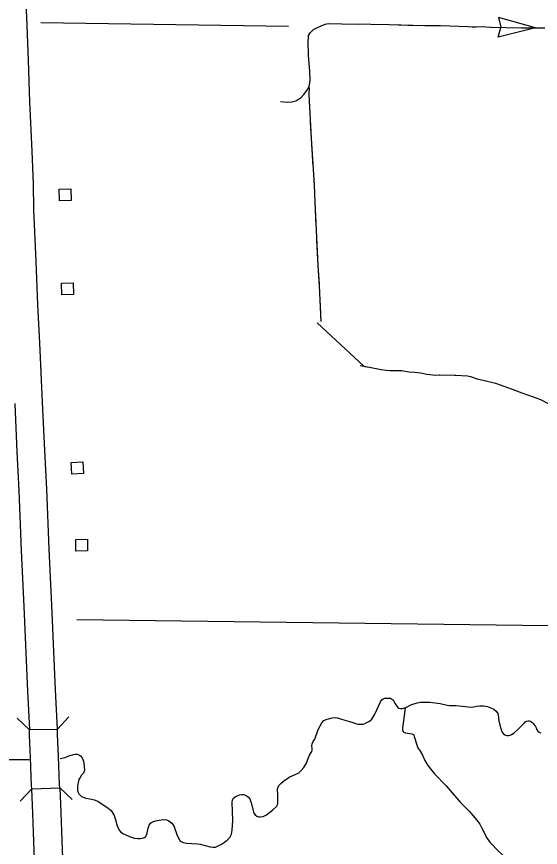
# Model space of a CAD drawing. Extents: x 1084508 to 1142749, y 1057638 to 1093403.
# Drawn here: x 1121021 to 1122490, y 1070353 to 1072685 of the extents above; entities that cross this region are included whole.
import ezdxf

# ---------------------------------------------------------------- set-up
doc = ezdxf.new("R2010")
doc.units = 0
for name, color, linetype in [('Level 10', 7, 'Continuous'), ('Level 35', 7, 'Continuous'), ('Level 37', 7, 'Continuous'), ('Level 43', 7, 'Continuous'), ('Level 5', 7, 'Continuous'), ('Level 56', 7, 'Continuous')]:
    doc.layers.add(name, color=color, linetype=linetype)

msp = doc.modelspace()

# ---------------------------------------------------------------- linework, layer by layer
at = {"layer": 'Level 10'}
for p, q in [((1121056.8, 1070684.2), (1121135.3, 1070685.4)), ((1121063.6, 1070518.1), (1121142, 1070520.3))]:
    msp.add_line(p, q, dxfattribs=at)
for points in [[(1121135.3, 1070685.4), (1121130.1, 1070795.3), (1121119.8, 1071032.9), (1121112.1, 1071190.1), (1121105.7, 1071358.3), (1121099.9, 1071467.6), (1121094, 1071602.7), (1121085.7, 1071769.8), (1121080.8, 1071875.9), (1121076.2, 1071998.1), (1121069.4, 1072143.6), (1121067.9, 1072215.5), (1121064.7, 1072307.6), (1121058.4, 1072445.5), (1121054, 1072563.1), (1121049.3, 1072683.5), (1121043.7, 1072806.5), (1121038.1, 1072932.1), (1121035.4, 1072991.8), (1121032.5, 1073050.6), (1121029.5, 1073125.7), (1121024.4, 1073220.4), (1121020, 1073307.3)], [(1121015.6, 1071599), (1121021.5, 1071463.8), (1121027.3, 1071354.7), (1121033.7, 1071186.7), (1121041.4, 1071029.3), (1121051.7, 1070791.7), (1121056.8, 1070684.2)], [(1121063.6, 1070518.1), (1121063.2, 1070526.8), (1121060.4, 1070605.7), (1121057.6, 1070667.4), (1121056.8, 1070684.2)], [(1121142, 1070520.3), (1121141.6, 1070530), (1121138.8, 1070608.8), (1121136, 1070671), (1121135.3, 1070685.4)], [(1121075.3, 1070186.3), (1121074.9, 1070221.9), (1121069.7, 1070369.8), (1121066.9, 1070448.2), (1121063.6, 1070518.1)], [(1121142, 1070520.3), (1121145.3, 1070451.4), (1121148.1, 1070372.6), (1121153.4, 1070223.8), (1121153.8, 1070187.2)]]:
    msp.add_lwpolyline(points, dxfattribs=at)
at = {"layer": 'Level 35'}
for points in [[(1121753.4, 1070477.9), (1121753.4, 1070499.3), (1121753.1, 1070516.8), (1121754.4, 1070522.4), (1121756.7, 1070526.7), (1121762.5, 1070533.1), (1121769.9, 1070539.5), (1121785.7, 1070550.4), (1121812.3, 1070562.8), (1121819.7, 1070569.7), (1121827.1, 1070577.8), (1121834.2, 1070589.5), (1121836.7, 1070598.4), (1121842.8, 1070611.9), (1121849.2, 1070622.6), (1121850, 1070626.4), (1121850, 1070631), (1121849.4, 1070638.1), (1121850.2, 1070644.2), (1121853, 1070650.3), (1121857.3, 1070657.2), (1121866.7, 1070684.6), (1121877.7, 1070703.2), (1121882.7, 1070709.3), (1121889.1, 1070712.4), (1121895.7, 1070714.6), (1121906.4, 1070716.7), (1121915.3, 1070717.9), (1121921.6, 1070717.4), (1121930, 1070714.4), (1121942.2, 1070710.8), (1121955.2, 1070706.3), (1121964.3, 1070704), (1121971.9, 1070700.9), (1121978.3, 1070699.4), (1121984.9, 1070698.9), (1121992.8, 1070699.6), (1121997.9, 1070700.9), (1122005.5, 1070704.5), (1122011.3, 1070707.8), (1122017.4, 1070713.1), (1122026.3, 1070727.6), (1122041.8, 1070762.4), (1122045.9, 1070768), (1122049.7, 1070770.6), (1122054.3, 1070771.8), (1122058.1, 1070771.8), (1122064.2, 1070771.8), (1122068.5, 1070771.8), (1122069.8, 1070771.8)], [(1122069.8, 1070771.8), (1122075.1, 1070768.8), (1122079.2, 1070765.2), (1122081.2, 1070759.6), (1122084.5, 1070753.5), (1122090.1, 1070746.4), (1122093.4, 1070744.1), (1122097.5, 1070743.1), (1122100.3, 1070743.1), (1122103.6, 1070743.1), (1122108.7, 1070744.9), (1122112.5, 1070746.2), (1122116.5, 1070747.9), (1122123.4, 1070751.3), (1122129.7, 1070754.6), (1122144.5, 1070759.1), (1122154.1, 1070760.9), (1122162.3, 1070761.2), (1122180.3, 1070761.4), (1122209.3, 1070757.6), (1122228.6, 1070752.3), (1122235.5, 1070751.8), (1122253.8, 1070751.8), (1122280.4, 1070749), (1122294.9, 1070746.9), (1122303.6, 1070747.7), (1122311.5, 1070750.2), (1122320.1, 1070751), (1122330.8, 1070750.7), (1122341.7, 1070749), (1122351.6, 1070745.4), (1122359.7, 1070741.1), (1122366.3, 1070735.7), (1122370.7, 1070729.6), (1122371.7, 1070725.6), (1122374.2, 1070709), (1122376.8, 1070696.3), (1122379.6, 1070686.7), (1122382.4, 1070677.8), (1122386.7, 1070672.4), (1122391, 1070669.1), (1122396.1, 1070667.6), (1122401.2, 1070667.6), (1122405.2, 1070668.6), (1122409, 1070669.9), (1122416.4, 1070675.2), (1122427.3, 1070684.6), (1122444.6, 1070702.2), (1122447.9, 1070705.7), (1122451.5, 1070707.8), (1122455.8, 1070708.8), (1122458.8, 1070708.5)], [(1122458.8, 1070708.5), (1122462.9, 1070707.3), (1122466, 1070705), (1122469.5, 1070702.2), (1122473.6, 1070696.8), (1122476.4, 1070692.5), (1122478.4, 1070688.7), (1122480.7, 1070683.1), (1122483.2, 1070679.6), (1122486.8, 1070677), (1122491.4, 1070674.7)], [(1120963.7, 1070599.7), (1121056.2, 1070600.5)], [(1121143.3, 1070602.7), (1121156.9, 1070605.3), (1121167.1, 1070610.2), (1121181.5, 1070614), (1121185.3, 1070614.8), (1121191.3, 1070614.8), (1121195.1, 1070613.2), (1121200.4, 1070610.2), (1121205.3, 1070604.5), (1121208.7, 1070595.1), (1121210.6, 1070581.8), (1121211, 1070569), (1121209.8, 1070564.4), (1121208.3, 1070561.4), (1121202.7, 1070556.1), (1121198.9, 1070549.3), (1121195.9, 1070544.4), (1121193.2, 1070535.7), (1121192.1, 1070523.9), (1121191.7, 1070517.5), (1121191.7, 1070513), (1121193.2, 1070507.7), (1121195.5, 1070504.2), (1121199.3, 1070500.1), (1121203.4, 1070496.7), (1121214.8, 1070491.4), (1121226.1, 1070489.5), (1121239.7, 1070486.8), (1121249.6, 1070482.7), (1121274.2, 1070466.8), (1121285.9, 1070456.9), (1121294.2, 1070443.3), (1121298.7, 1070430.5), (1121302.9, 1070414.2), (1121308.6, 1070402.1), (1121313.5, 1070396), (1121320.7, 1070391.8), (1121337.7, 1070384.3), (1121352.1, 1070379.4), (1121361.2, 1070378.2), (1121367.2, 1070378.2), (1121374.4, 1070379), (1121380.1, 1070380.8), (1121382.6, 1070383.3), (1121386.7, 1070389.2), (1121390.2, 1070407), (1121392.8, 1070415.6), (1121396.6, 1070421.2), (1121401.9, 1070425)], [(1121401.9, 1070425), (1121410.8, 1070427.6), (1121426.6, 1070431.1), (1121433.9, 1070431.9), (1121441.1, 1070430.9), (1121448.2, 1070427.6), (1121456.1, 1070421.7), (1121461.6, 1070413.6), (1121471.8, 1070386.4), (1121478.7, 1070373.2), (1121483, 1070369.6), (1121488.3, 1070367.3), (1121497.5, 1070365), (1121527.7, 1070363.5), (1121536.1, 1070362.7), (1121550.3, 1070358.7), (1121563.8, 1070354.6), (1121572.7, 1070354.4), (1121579.3, 1070354.4), (1121587.9, 1070359.2), (1121595.8, 1070362.2), (1121604, 1070368.1), (1121611.6, 1070373.4), (1121618.9, 1070380.8), (1121623.5, 1070390.7), (1121625.6, 1070402.2), (1121627.1, 1070428.9), (1121625.6, 1070479.2), (1121626.8, 1070487.3), (1121628.4, 1070490.4), (1121634.5, 1070495.5), (1121641.6, 1070499), (1121646.6, 1070500.6), (1121653, 1070501.8), (1121657.1, 1070501.8), (1121660.6, 1070500.8), (1121666, 1070498.3), (1121670.3, 1070495.5), (1121674.9, 1070490.1), (1121678.7, 1070478.2), (1121686.8, 1070449.7), (1121690.1, 1070444.6), (1121694.7, 1070441.3), (1121699.8, 1070439), (1121703.8, 1070439), (1121712.5, 1070440), (1121721.6, 1070444.6), (1121738.4, 1070458.1), (1121750.6, 1070469.5), (1121752.6, 1070473.3), (1121753.4, 1070477.9)]]:
    msp.add_lwpolyline(points, dxfattribs=at)
at = {"layer": 'Level 37'}
for points in [[(1121056.9, 1070683.7), (1121022.9, 1070716.3)], [(1121167.9, 1070719.4), (1121135.3, 1070685.4)], [(1121031.4, 1070483.6), (1121063.6, 1070517.9)], [(1121142, 1070520.3), (1121176.4, 1070488.1)]]:
    msp.add_lwpolyline(points, dxfattribs=at)
at = {"layer": 'Level 43'}
for p, q in [((1122476.2, 1072653.1), (1122372.7, 1072682.8)), ((1122372.7, 1072682.8), (1122379.6, 1072655)), ((1122371.7, 1072627.1), (1122379.6, 1072654.6)), ((1122476.2, 1072653.1), (1122371.7, 1072627.1))]:
    msp.add_line(p, q, dxfattribs=at)
for points in [[(1121843.9, 1072530.7), (1121839.9, 1072577), (1121838.6, 1072613.9), (1121839.9, 1072628.3), (1121840.3, 1072632.1), (1121843, 1072636.9), (1121845, 1072640.5), (1121849.2, 1072644.5), (1121853.4, 1072648.4), (1121863.1, 1072653.8), (1121875.5, 1072659.3), (1121886.8, 1072663.9), (1121895.6, 1072665.3), (1121933.7, 1072665), (1122015.1, 1072663.3), (1122066, 1072663.1), (1122165.8, 1072659.7), (1122210.3, 1072660), (1122287.7, 1072656.9), (1122299, 1072656.6), (1122309.6, 1072656), (1122324, 1072657.5), (1122351, 1072655.3), (1122437.3, 1072653.8), (1122476.4, 1072653.5), (1122503, 1072653.1)], [(1121858, 1072651), (1121863.1, 1072653.8), (1121875.5, 1072659.3), (1121886.8, 1072663.9), (1121895.6, 1072665.3), (1121933.7, 1072665), (1121979.4, 1072664.1)], [(1122020.8, 1072663.3), (1122066, 1072663.1), (1122145.1, 1072660.4)], [(1122186.5, 1072659.8), (1122210.3, 1072660), (1122287.7, 1072656.9), (1122299, 1072656.6), (1122309.6, 1072656), (1122310.7, 1072656.1)], [(1122351.9, 1072655.3), (1122437.3, 1072653.8), (1122476.2, 1072653.5)], [(1121842.8, 1072493.2), (1121844.4, 1072506.9), (1121843.9, 1072530.7), (1121839.9, 1072577), (1121838.6, 1072613.9), (1121838.9, 1072617.2)], [(1121761.6, 1072446.6), (1121769.6, 1072445.7), (1121781.1, 1072445.1), (1121792.7, 1072445.6), (1121801.1, 1072447.7), (1121806.4, 1072449.4), (1121812.1, 1072453.1), (1121818.9, 1072458.1), (1121826.7, 1072466.2), (1121830.7, 1072471.2), (1121834.2, 1072476.4), (1121837.6, 1072481.1), (1121840.1, 1072485.6), (1121842.7, 1072492.2), (1121844.4, 1072506.9), (1121843.9, 1072530.7)], [(1121875, 1071829.5), (1121870.8, 1071929.6), (1121866.9, 1071986.6), (1121858.1, 1072164), (1121856.2, 1072212.5), (1121848.5, 1072342.6), (1121841.6, 1072466.6), (1121842.3, 1072486.2)], [(1121843.6, 1072429.5), (1121841.6, 1072466.6), (1121842.3, 1072486.2)], [(1121761.6, 1072446.6), (1121769.6, 1072445.7), (1121781.1, 1072445.1), (1121792.7, 1072445.6), (1121801.1, 1072447.7), (1121806.4, 1072449.4), (1121812.1, 1072453.1), (1121818.9, 1072458.1), (1121820, 1072459.2)], [(1121853.1, 1072264), (1121848.5, 1072342.6), (1121845.9, 1072388.1)], [(1121861.4, 1072098.5), (1121858.1, 1072164), (1121856.2, 1072212.5), (1121855.6, 1072222.6)], [(1121870.6, 1071933), (1121866.9, 1071986.6), (1121863.4, 1072057.1)], [(1121875, 1071829.5), (1121872.4, 1071891.6)], [(1121863.8, 1071825.6), (1121994.8, 1071704), (1121998.3, 1071703.4), (1122010.8, 1071701.5), (1122033.9, 1071696.8), (1122043.3, 1071695), (1122057.4, 1071692.8), (1122068.3, 1071691.8), (1122088.9, 1071691.5), (1122101.4, 1071691.5), (1122121.4, 1071688.4), (1122137.4, 1071686.8), (1122154.3, 1071685), (1122171.8, 1071681.8), (1122189, 1071679.6), (1122196.1, 1071679), (1122206.8, 1071679.6), (1122253, 1071678.4), (1122286.2, 1071676.8), (1122294.3, 1071674.9), (1122313.1, 1071668.4), (1122333.4, 1071663.4), (1122364.6, 1071655.9), (1122411.2, 1071639.3), (1122438.1, 1071629), (1122470, 1071617.7), (1122490.3, 1071610.2), (1122513.8, 1071598.3)], [(1121984.8, 1071705.4), (1122010.8, 1071701.5), (1122033.9, 1071696.8), (1122043.1, 1071695)], [(1122084.3, 1071691.6), (1122088.9, 1071691.5), (1122101.4, 1071691.5), (1122121.4, 1071688.4), (1122137.4, 1071686.8), (1122154.3, 1071685), (1122171.8, 1071681.8), (1122189, 1071679.6), (1122196.1, 1071679), (1122206.8, 1071679.6), (1122207.7, 1071679.6)], [(1122249.2, 1071678.5), (1122253, 1071678.4), (1122286.2, 1071676.8), (1122294.3, 1071674.9), (1122313.1, 1071668.4), (1122333.4, 1071663.4), (1122364.6, 1071655.9), (1122370.3, 1071653.9)], [(1122409.3, 1071640), (1122411.2, 1071639.3), (1122438.1, 1071629), (1122470, 1071617.7), (1122490.3, 1071610.2), (1122513.8, 1071598.3), (1122523.2, 1071591.4)], [(1122111.1, 1070745.5), (1122105.4, 1070702.2), (1122103.7, 1070688.8), (1122103.2, 1070684.7), (1122103.2, 1070683.9)], [(1122111.1, 1070745.5), (1122105.4, 1070702.2), (1122103.7, 1070688.8), (1122103.2, 1070684.7), (1122103.2, 1070681.2), (1122105.1, 1070679), (1122106.7, 1070677.1), (1122112.2, 1070675.1), (1122117.9, 1070674.3), (1122123.7, 1070673.5), (1122130, 1070672.1), (1122134.9, 1070669.1), (1122136.6, 1070665), (1122143.3, 1070641.7), (1122146.7, 1070633.1), (1122152.9, 1070623.7), (1122159.3, 1070611.9)], [(1122136.3, 1070665.7), (1122136.6, 1070665), (1122143.3, 1070641.7), (1122146.7, 1070633.1), (1122152.9, 1070623.7), (1122159.3, 1070611.9), (1122166.4, 1070596.9), (1122174.3, 1070583.1), (1122193, 1070559.7), (1122195, 1070557.6)], [(1122159.3, 1070611.9), (1122166.4, 1070596.9), (1122174.3, 1070583.1), (1122193, 1070559.7), (1122225.7, 1070526.2), (1122265.9, 1070479.7), (1122290.5, 1070455.5), (1122312.1, 1070429.7), (1122320.3, 1070418.3), (1122324.9, 1070409.5), (1122331.3, 1070396.9), (1122339, 1070380.9), (1122348.3, 1070368.1), (1122372.5, 1070343.2)], [(1122224, 1070528), (1122225.7, 1070526.2), (1122265.9, 1070479.7), (1122290.5, 1070455.5), (1122307.1, 1070435.7)], [(1122329.3, 1070400.9), (1122331.3, 1070396.9), (1122339, 1070380.9), (1122348.3, 1070368.1), (1122372.5, 1070343.2), (1122391.2, 1070326), (1122408.3, 1070306.3)]]:
    msp.add_lwpolyline(points, dxfattribs=at)
at = {"layer": 'Level 5'}
for points in [[(1121783.5, 1072657), (1121088.9, 1072667.8)], [(1121189.9, 1070992.6), (1122733.5, 1070973.7)]]:
    msp.add_lwpolyline(points, dxfattribs=at)
at = {"layer": 'Level 56'}
for points in [[(1121141.6, 1072167.5), (1121140.4, 1072200.2), (1121173.1, 1072201.4), (1121174.4, 1072168.8)], [(1121148.3, 1071903.8), (1121146.6, 1071936.5), (1121179.3, 1071938.2), (1121181, 1071905.5)], [(1121175.9, 1071400.6), (1121174, 1071433.2), (1121206.7, 1071435.1), (1121208.6, 1071402.5)], [(1121187.4, 1071185), (1121186.7, 1071217.7), (1121219.5, 1071218.4), (1121220.1, 1071185.7)]]:
    msp.add_lwpolyline(points, close=True, dxfattribs=at)

doc.saveas('drawing.dxf')
